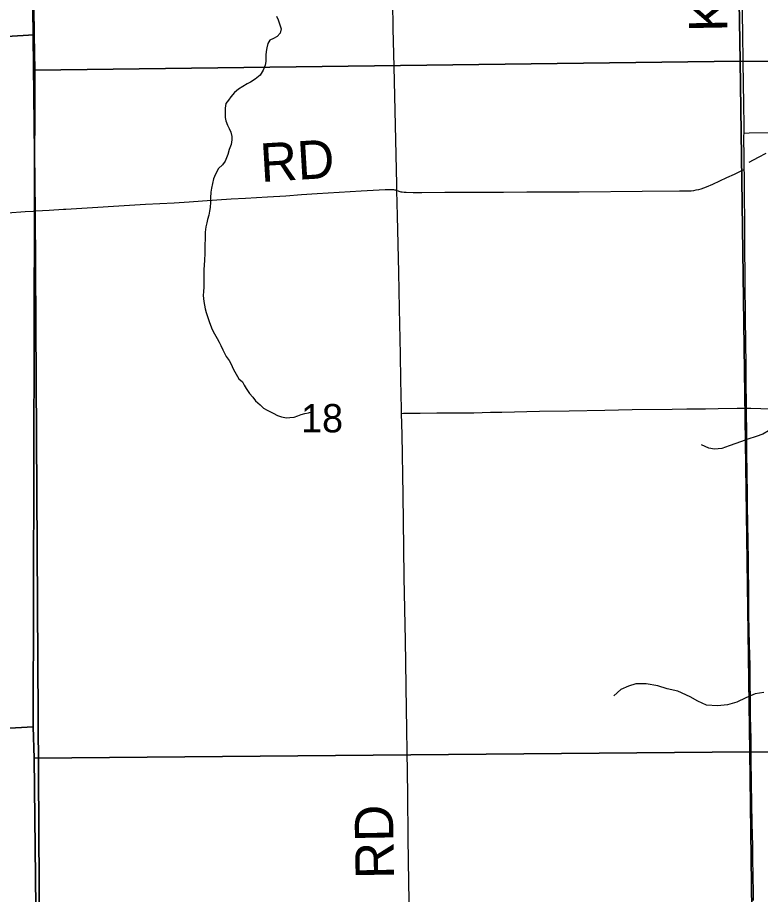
# Model space of a CAD drawing. Extents: x 1985906 to 2360102, y 891258 to 1222054.
# Drawn here: x 2171874 to 2177669, y 1008989 to 1015827 of the extents above; entities that cross this region are included whole.
import ezdxf

# ---------------------------------------------------------------- set-up
doc = ezdxf.new("R2010")
doc.units = 0
for name, color, linetype in [('GM_X_County_Road', 7, 'Continuous'), ('GM_X_County_Road_Text', 7, 'Continuous'), ('GM_X_Minor_River', 7, 'Continuous'), ('GM_X_Section', 7, 'Continuous'), ('GM_X_Section_Text', 7, 'Continuous'), ('GM_X_Township', 7, 'Continuous'), ('GM_X_Township_Road', 7, 'Continuous'), ('GM_X_Township_Road_Text', 7, 'Continuous')]:
    doc.layers.add(name, color=color, linetype=linetype)

msp = doc.modelspace()

# ---------------------------------------------------------------- linework, layer by layer
at = {"layer": 'GM_X_County_Road'}
for points in [[(2177540.7, 1014926.6), (2177541, 1014986.7), (2177538.5, 1015150.8), (2177535.4, 1015314.8), (2177533.5, 1015478.7), (2177530.6, 1015708.3), (2177523.1, 1016118.2), (2177518.4, 1016315), (2177513.6, 1016478.9), (2177510.9, 1016675.4), (2177502.5, 1017085.2), (2177497.8, 1017347.5), (2177493.9, 1017642.7), (2177486, 1018069), (2177484.4, 1018265.8), (2177482.8, 1018429.8), (2177481.8, 1018544.4), (2177478.5, 1018789.7), (2177476.9, 1018986), (2177473.7, 1019149.8), (2177469.6, 1019199), (2177464.8, 1019234.8)], [(2177543.1, 1014642.8), (2177542.3, 1014724.4), (2177540.5, 1014904.8), (2177540.7, 1014926.6)], [(2177559.8, 1012780.8), (2177559.9, 1012789.5), (2177557.2, 1013002.7), (2177556.5, 1013117.5), (2177551.4, 1013478.3), (2177550.1, 1013773.5), (2177547.3, 1014068.7), (2177547.3, 1014232.6), (2177544.6, 1014445.7), (2177543.6, 1014609.6), (2177543.1, 1014642.8)], [(2177615.3, 1008941.3), (2177614.3, 1009002.1), (2177611.7, 1009136.7), (2177609.1, 1009266.2), (2177608.3, 1009364.5), (2177604.4, 1009544.6), (2177602.6, 1009692.1), (2177597, 1010036.5), (2177595.2, 1010200.3), (2177592, 1010380.6), (2177590.8, 1010511.8), (2177589.2, 1010643), (2177587.4, 1010774.1), (2177583.7, 1010937.8), (2177580.9, 1011052.3), (2177579.2, 1011167), (2177579.1, 1011298.2), (2177575.1, 1011593.4), (2177573.5, 1011740.9), (2177568.5, 1012019.2), (2177568.4, 1012101.1), (2177565.5, 1012281.3), (2177563.2, 1012428.8), (2177561.8, 1012560), (2177559.8, 1012780.8)]]:
    msp.add_lwpolyline(points, dxfattribs=at)
at = {"layer": 'GM_X_Minor_River'}
for points in [[(2173894, 1015837.2), (2173906.3, 1015809.2), (2173916.6, 1015777.2), (2173931, 1015739.2), (2173923.2, 1015705), (2173899.3, 1015678.7), (2173871.4, 1015664.4), (2173841.4, 1015652.1)], [(2173841.4, 1015652.1), (2173825.5, 1015623.9), (2173817.8, 1015591.7), (2173812, 1015563.5), (2173810.2, 1015533.4), (2173810.6, 1015485.2), (2173804.9, 1015455), (2173789.1, 1015416.8), (2173765.4, 1015378.4), (2173727.5, 1015348), (2173691.6, 1015323.6), (2173665.6, 1015309.3), (2173597.7, 1015268.6), (2173565.8, 1015242.3), (2173537.9, 1015209.9), (2173520.1, 1015183.7), (2173498.2, 1015157.4), (2173492.5, 1015121.2), (2173493.1, 1015048.9), (2173499.4, 1015022.9), (2173511.7, 1014988.9), (2173524, 1014962.9), (2173538.3, 1014932.9), (2173544.6, 1014898.8), (2173544.8, 1014872.7), (2173539.1, 1014836.5), (2173525.3, 1014798.2), (2173513.6, 1014760), (2173492, 1014707.6), (2173472.2, 1014679.3), (2173442.3, 1014651), (2173418.6, 1014606.6), (2173402.8, 1014570.4), (2173395.1, 1014532.2), (2173385.4, 1014497.9), (2173381.6, 1014465.8), (2173380, 1014421.6), (2173378.3, 1014387.4), (2173376.6, 1014347.3), (2173370.8, 1014317.1), (2173367.1, 1014287), (2173355.3, 1014252.7), (2173349.5, 1014226.6), (2173343.7, 1014196.4), (2173338.1, 1014154.2), (2173336.3, 1014126.1), (2173336.6, 1014094), (2173334.8, 1014063.8), (2173335.2, 1014023.7), (2173333.5, 1013985.5), (2173331.9, 1013937.3), (2173328.2, 1013893.1), (2173326.5, 1013865), (2173327.7, 1013724.5), (2173323.9, 1013690.3), (2173322.2, 1013660.2), (2173326.6, 1013612), (2173332.9, 1013584), (2173337.1, 1013555.9), (2173345.4, 1013527.9), (2173372.1, 1013449.8), (2173392.7, 1013393.7), (2173411, 1013361.8), (2173431.4, 1013323.8), (2173445.7, 1013295.8), (2173460, 1013269.8), (2173476.3, 1013235.8), (2173500.9, 1013183.8), (2173523.2, 1013153.8), (2173541.6, 1013119.9), (2173553.8, 1013091.9), (2173568.1, 1013063.9), (2173600.7, 1013009.9), (2173629, 1012986.1), (2173641.3, 1012960.1), (2173657.6, 1012934.1), (2173682, 1012896.1), (2173708.3, 1012868.2), (2173728.6, 1012838.3), (2173765, 1012806.5), (2173791.4, 1012780.6), (2173819.6, 1012766.8), (2173868, 1012741.1), (2173900.2, 1012725.2), (2173932.5, 1012713.5), (2173972.7, 1012705.8), (2173998.8, 1012708), (2174030.8, 1012712.3), (2174058.9, 1012720.5), (2174086.9, 1012730.8), (2174114.9, 1012739), (2174143, 1012745.3), (2174169, 1012751.5)], [(2177711.8, 1014765.9), (2177652.1, 1014735.2), (2177578.4, 1014696.3)], [(2177785, 1012638.4), (2177732.9, 1012604), (2177686.9, 1012577.7), (2177634.7, 1012559.4), (2177570.5, 1012538.9), (2177520.3, 1012522.6), (2177424.1, 1012488), (2177367.9, 1012467.6), (2177309.7, 1012461.3), (2177265.4, 1012469), (2177209, 1012494.8)], [(2177553.7, 1010523), (2177485.6, 1010488.6), (2177411.3, 1010468.1), (2177335, 1010459.7), (2177248.5, 1010465.2), (2177180, 1010496.9), (2177119.6, 1010530.7), (2177024.8, 1010574.2), (2176942.3, 1010593.8), (2176867.8, 1010615.5), (2176777.3, 1010631), (2176696.9, 1010632.6), (2176638.8, 1010612.2), (2176578.6, 1010587.8), (2176524.6, 1010537.4)], [(2177696.2, 1010564), (2177627.9, 1010553.5), (2177553.7, 1010523)]]:
    msp.add_lwpolyline(points, dxfattribs=at)
at = {"layer": 'GM_X_Section'}
for points in [[(2171939.8, 1020863), (2177420.1, 1020896), (2177510.9, 1015487.3), (2172009.3, 1015418.1), (2172003.2, 1015692.2), (2171943.9, 1020590.8)], [(2177420.1, 1020896), (2182857, 1020741), (2182923.5, 1015372.1), (2180741.3, 1015458.5), (2177510.9, 1015487.3)], [(2166528.3, 1020607.7), (2171943.9, 1020590.8), (2172003.2, 1015692.2), (2166548.2, 1015362.6)], [(2172009.3, 1015418.1), (2171996.2, 1010296.8), (2166565.1, 1009987.4), (2166548.2, 1015362.6), (2172003.2, 1015692.2)], [(2177510.9, 1015487.3), (2177585.5, 1010100.6), (2172002.1, 1010050.7), (2171996.2, 1010296.8), (2172009.3, 1015418.1)], [(2182923.5, 1015372.1), (2183001.6, 1010039.4), (2177585.5, 1010100.6), (2177510.9, 1015487.3), (2180741.3, 1015458.5)], [(2172002.1, 1010050.7), (2172062.7, 1004709.9), (2166591.9, 1004620.3), (2166565.1, 1009987.4), (2171996.2, 1010296.8)], [(2177585.5, 1010100.6), (2177654.1, 1004719.8), (2172062.7, 1004709.9), (2172002.1, 1010050.7)], [(2177585.5, 1010100.6), (2183001.6, 1010039.4), (2183065.6, 1004710.7), (2177654.1, 1004719.8)]]:
    msp.add_lwpolyline(points, close=True, dxfattribs=at)
at = {"layer": 'GM_X_Township'}
for points in [[(2177799.9, 994032), (2174813.9, 994019.4), (2172149.7, 993984.9), (2172123.2, 995676.9), (2172090.4, 999358.1), (2172068.5, 1004681), (2172011.5, 1014316.1), (2171951.8, 1019539.4), (2171946, 1020163.9), (2171903.6, 1026111.4), (2173808.9, 1026114.5), (2177595.5, 1026120.2), (2180901.6, 1026116.5)], [(2171903.6, 1026111.4), (2171946, 1020163.9), (2171951.8, 1019539.4), (2172011.5, 1014316.1), (2172068.5, 1004681), (2172090.4, 999358.1), (2172123.2, 995676.9)]]:
    msp.add_lwpolyline(points, dxfattribs=at)
at = {"layer": 'GM_X_Township_Road'}
for points in [[(2174833.5, 1014478.5), (2174832.4, 1014526.5), (2174826.6, 1014756.1), (2174810.8, 1015445), (2174804.9, 1015740.3), (2174801.2, 1015953.4), (2174797.5, 1016150.2), (2174795.6, 1016330.8), (2174790.3, 1016526.9), (2174786, 1016707.4), (2174784.2, 1016838.6), (2174778.9, 1017035.6), (2174773.9, 1017314.2), (2174766.6, 1017641.9), (2174763.4, 1017822.4), (2174758.3, 1018019.1), (2174757, 1018134), (2174755.9, 1018396.3), (2174751.1, 1018757), (2174744.6, 1019347.3), (2174743.2, 1019410.8)], [(2177540.7, 1014926.6), (2177581.7, 1014927.2), (2177844.3, 1014930.7)], [(2174833.5, 1014478.5), (2174842.1, 1014475.2), (2174848.9, 1014472.6), (2174855.2, 1014470.7), (2174864.4, 1014468.8), (2174873.8, 1014467.6), (2174889.6, 1014466.7), (2174906.2, 1014465.8), (2174959, 1014464.3), (2175026.2, 1014464.1), (2175208, 1014464.8), (2175350.1, 1014465.4), (2175665.2, 1014466.7), (2175847.1, 1014467.6), (2176254.9, 1014469.4), (2176745, 1014473.8), (2177037.8, 1014475), (2177071.9, 1014475.4), (2177093.1, 1014475.8), (2177111.7, 1014476.2), (2177129.1, 1014477.3), (2177149.5, 1014479.6), (2177167.8, 1014483), (2177187.8, 1014487.5), (2177207.2, 1014492.8), (2177226.9, 1014498.5), (2177247.7, 1014506.4), (2177266.7, 1014514.4), (2177280, 1014520.4), (2177296.2, 1014527.8), (2177406.4, 1014579.1), (2177465.9, 1014606.8), (2177524.4, 1014634.1), (2177543.1, 1014642.8)], [(2172249.7, 1014334), (2172870.5, 1014372.5), (2173095.9, 1014383.3), (2173212.1, 1014389.5), (2173315.9, 1014396.8), (2173541, 1014413), (2173652.4, 1014420), (2173824, 1014429.6), (2173967.7, 1014438.2), (2174087.7, 1014446.4), (2174210.4, 1014454.8), (2174554.8, 1014476.7), (2174740.3, 1014485.8), (2174767.4, 1014487.2), (2174788.9, 1014487.6), (2174797.8, 1014487.3), (2174806, 1014486.3), (2174813.3, 1014485.1), (2174819.7, 1014483.6), (2174824.5, 1014481.9), (2174829.6, 1014480), (2174833.5, 1014478.5)], [(2174869.5, 1012740.8), (2174868.6, 1012773.1), (2174864.5, 1013002.2), (2174860.8, 1013198.9), (2174852.2, 1013559.7), (2174847.4, 1013838.3), (2174837.4, 1014280.7), (2174833.5, 1014478.5)], [(2171996.5, 1014318.7), (2172016.2, 1014320.4), (2172119.5, 1014325.9), (2172232.3, 1014332.9), (2172249.7, 1014334)], [(2169266.1, 1014127.1), (2169282.1, 1014127.8), (2169333.2, 1014129.9), (2169391.5, 1014133.7), (2169524.8, 1014142.8), (2169599, 1014147.8), (2169960.4, 1014173.5), (2170270.3, 1014196.6), (2170678.4, 1014222.6), (2170872.4, 1014237.6), (2171149.8, 1014257.2), (2171557.6, 1014288.9), (2171795.4, 1014305.4), (2171932.7, 1014314.8), (2171996.5, 1014318.7)], [(2174869.5, 1012740.8), (2174885.1, 1012741), (2175013.7, 1012743), (2175143.9, 1012744), (2175270.6, 1012744.9), (2175371.4, 1012745.6), (2175433.9, 1012746), (2175562.4, 1012748.9), (2175652.7, 1012750.9), (2175946.5, 1012757.5), (2176176.3, 1012760.6), (2176454.5, 1012766.2), (2176667.6, 1012770.3), (2176979.2, 1012774.7), (2177093.9, 1012775), (2177241.3, 1012776.8), (2177339.7, 1012778.6), (2177487.2, 1012780.2), (2177559.8, 1012780.8)], [(2177559.8, 1012780.8), (2177594.2, 1012781), (2177749.5, 1012777)], [(2174905.4, 1010618.4), (2174900.8, 1010969.9), (2174890.5, 1011462.1), (2174887.4, 1011691.9), (2174882.4, 1012102), (2174873.2, 1012576.9), (2174869.5, 1012740.8)], [(2174991.5, 1004673.3), (2174990.8, 1004736.5), (2174982.7, 1005245.1), (2174977.9, 1005556.8), (2174970.9, 1005851.3), (2174965.5, 1006277.9), (2174959.8, 1006704.5), (2174955.8, 1006917.7), (2174953.6, 1007098.2), (2174949.9, 1007377), (2174943.6, 1007770.8), (2174936.5, 1008361.7), (2174934.9, 1008570.2), (2174934.4, 1008597.5), (2174930.2, 1008804.2), (2174926.8, 1009083.1), (2174920.2, 1009427.6), (2174916.9, 1009772.1), (2174905.5, 1010608.9), (2174905.4, 1010618.4)]]:
    msp.add_lwpolyline(points, dxfattribs=at)

# ---------------------------------------------------------------- texts
at = {"layer": 'GM_X_County_Road_Text'}
msp.add_text('KIDRON', height=300, rotation=91.04057, dxfattribs=at).set_placement((2177411.6, 1015717.6))
at = {"layer": 'GM_X_Section_Text'}
msp.add_text('18', height=221, rotation=0.00001, dxfattribs=at).set_placement((2174084.4, 1012592.5))
at = {"layer": 'GM_X_Township_Road_Text'}
for rotation, p in [(3.42426, (2173774.3, 1014544.7)), (90.98404, (2174811.3, 1009111.9))]:
    msp.add_text('RD', height=300, rotation=rotation, dxfattribs=at).set_placement(p)

doc.saveas('drawing.dxf')
